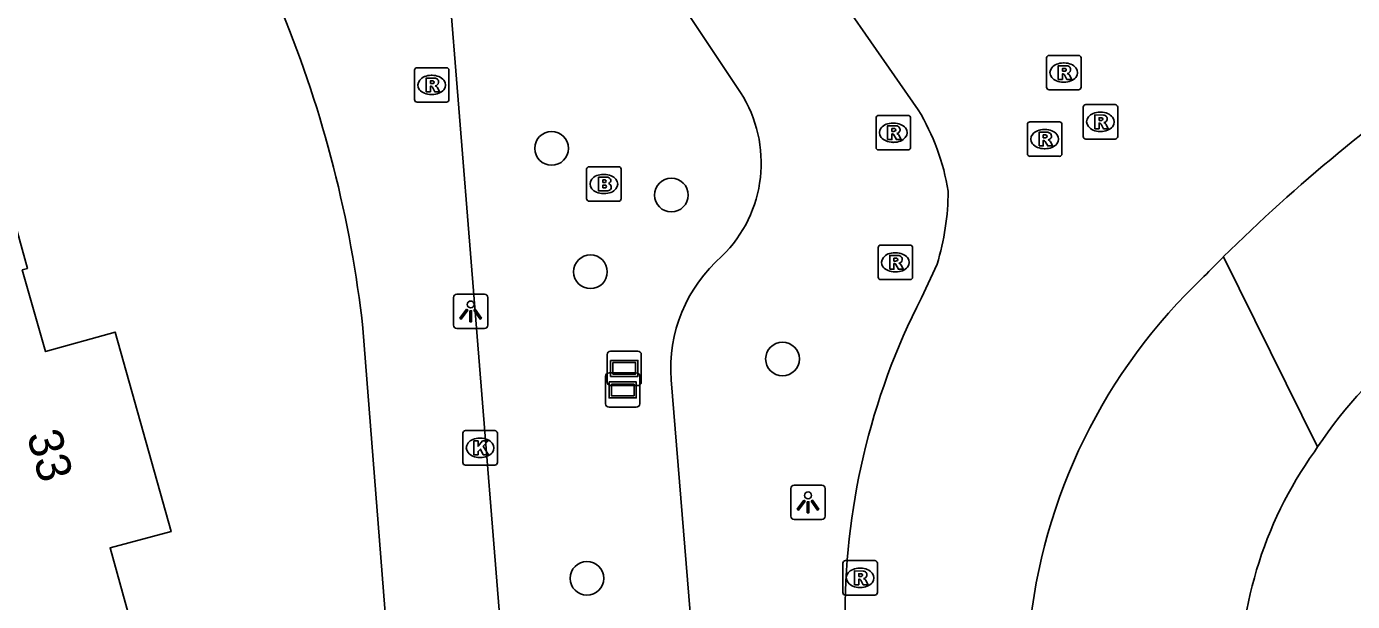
# Model space of a CAD drawing. Extents: x 157793 to 159380, y 380882 to 382313.
# Drawn here: x 158192.17 to 158230.61, y 381421.49 to 381438.18 of the extents above; entities that cross this region are included whole.
import ezdxf

# ---------------------------------------------------------------- set-up
doc = ezdxf.new("R2010")
doc.units = 0
for name, color, linetype in [('IMGEO_Boom', 7, 'Continuous'), ('IMGEO_Brandkraan', 7, 'Continuous'), ('IMGEO_Kolk', 7, 'Continuous'), ('IMGEO_Lichtpunt', 7, 'Continuous'), ('IMGEO_Pand', 7, 'Continuous'), ('IMGEO_Pand_nummerreeks', 7, 'Continuous'), ('IMGEO_Rijbaan_lokaal_open', 7, 'Continuous'), ('IMGEO_Rioolput', 7, 'Continuous'), ('IMGEO_Verklikker', 7, 'Continuous'), ('IMGEO_Voetpad_open', 7, 'Continuous')]:
    doc.layers.add(name, color=color, linetype=linetype)

msp = doc.modelspace()

# ---------------------------------------------------------------- linework, layer by layer
at = {"layer": 'IMGEO_Boom'}
for centre in [(158207.39, 381434.647), (158210.863, 381433.291), (158208.517, 381431.065), (158214.086, 381428.534), (158208.415, 381422.167)]:
    msp.add_circle(centre, 0.489, dxfattribs=at)
at = {"layer": 'IMGEO_Brandkraan'}
for p, q in [((158208.405, 381433.187), (158208.405, 381434.039)), ((158208.48, 381434.113), (158209.332, 381434.113)), ((158209.406, 381434.039), (158209.406, 381433.187)), ((158208.893, 381433.893), (158208.918, 381433.893)), ((158208.916, 381433.333), (158208.891, 381433.333)), ((158209.332, 381433.113), (158208.48, 381433.113))]:
    msp.add_line(p, q, dxfattribs=at)
for points in [[(158208.405, 381433.187), (158208.405, 381434.039)], [(158208.48, 381434.113), (158209.332, 381434.113)], [(158209.406, 381434.039), (158209.406, 381433.187)], [(158208.753, 381433.813), (158208.753, 381433.413), (158208.966, 381433.413)], [(158208.984, 381433.813), (158208.753, 381433.813)], [(158208.932, 381433.732), (158208.878, 381433.732), (158208.878, 381433.656)], [(158208.878, 381433.656), (158208.931, 381433.656)], [(158208.94, 381433.58), (158208.878, 381433.58), (158208.878, 381433.499)], [(158208.878, 381433.499), (158208.94, 381433.499)], [(158209.332, 381433.113), (158208.48, 381433.113)]]:
    msp.add_lwpolyline(points, dxfattribs=at)
for centre, radius, start, end in [((158208.482, 381434.037), 0.0765, 91.552, 178.448), ((158208.482, 381434.037), 0.0765, 91.552, 178.448), ((158209.33, 381434.037), 0.0765, 1.552, 88.448), ((158209.33, 381434.037), 0.0765, 1.552, 88.448), ((158208.933, 381433.694), 0.0379, 267.8285, 90.9355), ((158208.988, 381433.668), 0.145, 59.4692, 91.5367), ((158209.013, 381433.715), 0.0922, 285.5137, 58.1501), ((158209.018, 381433.523), 0.105, 301.3115, 78.989), ((158208.941, 381433.539), 0.0404, 269.8759, 90.5077), ((158208.972, 381433.664), 0.251, 268.6676, 293.5347), ((158208.482, 381433.189), 0.0765, 181.552, 268.448), ((158208.482, 381433.189), 0.0765, 181.552, 268.448), ((158209.33, 381433.189), 0.0765, 271.552, 358.448), ((158209.33, 381433.189), 0.0765, 271.552, 358.448)]:
    msp.add_arc(centre, radius, start, end, dxfattribs=at)
for centre, major_axis, ratio, start_param, end_param in [((158208.892, 381433.613), (-0.387, 0.002), 0.722429, 4.712389, 7.853982), ((158208.917, 381433.613), (-0.39, 0.002), 0.717154, 1.570796, 4.712389)]:
    msp.add_ellipse(centre, major_axis=major_axis, ratio=ratio, start_param=start_param, end_param=end_param, dxfattribs=at)
at = {"layer": 'IMGEO_Kolk'}
for p, q in [((158204.817, 381425.528), (158204.817, 381426.38)), ((158204.892, 381426.454), (158205.744, 381426.454)), ((158205.818, 381426.38), (158205.818, 381425.528)), ((158205.305, 381426.234), (158205.33, 381426.234)), ((158205.328, 381425.674), (158205.303, 381425.674)), ((158205.744, 381425.454), (158204.892, 381425.454))]:
    msp.add_line(p, q, dxfattribs=at)
for points in [[(158204.817, 381425.528), (158204.817, 381426.38)], [(158204.892, 381426.454), (158205.744, 381426.454)], [(158205.818, 381426.38), (158205.818, 381425.528)], [(158205.138, 381426.154), (158205.261, 381426.154), (158205.261, 381426.003), (158205.391, 381426.154), (158205.555, 381426.154), (158205.409, 381426.003), (158205.562, 381425.754), (158205.41, 381425.754), (158205.325, 381425.918), (158205.261, 381425.851), (158205.261, 381425.754), (158205.138, 381425.754), (158205.138, 381426.154)], [(158205.744, 381425.454), (158204.892, 381425.454)]]:
    msp.add_lwpolyline(points, dxfattribs=at)
for centre, start, end in [((158204.894, 381426.378), 91.552, 178.448), ((158204.894, 381426.378), 91.552, 178.448), ((158205.742, 381426.378), 1.552, 88.448), ((158205.742, 381426.378), 1.552, 88.448), ((158204.894, 381425.53), 181.552, 268.448), ((158204.894, 381425.53), 181.552, 268.448), ((158205.742, 381425.53), 271.552, 358.448), ((158205.742, 381425.53), 271.552, 358.448)]:
    msp.add_arc(centre, 0.0765, start, end, dxfattribs=at)
for centre, major_axis, ratio, start_param, end_param in [((158205.304, 381425.954), (-0.387, 0.002), 0.722429, 4.712389, 7.853982), ((158205.329, 381425.954), (-0.39, 0.002), 0.717154, 1.570796, 4.712389)]:
    msp.add_ellipse(centre, major_axis=major_axis, ratio=ratio, start_param=start_param, end_param=end_param, dxfattribs=at)
at = {"layer": 'IMGEO_Lichtpunt'}
for p, q in [((158204.547, 381430.319), (158204.547, 381429.512)), ((158204.547, 381430.319), (158204.547, 381429.512)), ((158205.449, 381430.414), (158204.641, 381430.414)), ((158205.449, 381430.414), (158204.641, 381430.414)), ((158205.543, 381429.512), (158205.543, 381430.319)), ((158205.543, 381429.512), (158205.543, 381430.319)), ((158204.641, 381429.418), (158205.449, 381429.418)), ((158204.641, 381429.418), (158205.449, 381429.418)), ((158214.327, 381424.776), (158214.327, 381423.969)), ((158214.327, 381424.776), (158214.327, 381423.969)), ((158215.229, 381424.871), (158214.421, 381424.871)), ((158215.229, 381424.871), (158214.421, 381424.871)), ((158215.323, 381423.969), (158215.323, 381424.776)), ((158215.323, 381423.969), (158215.323, 381424.776)), ((158214.421, 381423.875), (158215.229, 381423.875)), ((158214.421, 381423.875), (158215.229, 381423.875))]:
    msp.add_line(p, q, dxfattribs=at)
for points in [[(158204.921, 381429.983), (158204.96, 381429.955), (158204.772, 381429.693), (158204.734, 381429.72), (158204.921, 381429.983)], [(158205.023, 381429.935), (158205.07, 381429.935), (158205.07, 381429.613), (158205.023, 381429.613), (158205.023, 381429.935)], [(158205.133, 381429.955), (158205.171, 381429.982), (158205.358, 381429.72), (158205.319, 381429.692), (158205.133, 381429.955)], [(158214.701, 381424.44), (158214.74, 381424.412), (158214.552, 381424.15), (158214.514, 381424.177), (158214.701, 381424.44)], [(158214.803, 381424.392), (158214.85, 381424.392), (158214.85, 381424.07), (158214.803, 381424.07), (158214.803, 381424.392)], [(158214.913, 381424.412), (158214.951, 381424.439), (158215.138, 381424.177), (158215.099, 381424.149), (158214.913, 381424.412)]]:
    msp.add_lwpolyline(points, dxfattribs=at)
for centre in [(158205.046, 381430.117), (158214.826, 381424.574)]:
    msp.add_circle(centre, 0.0994, dxfattribs=at)
for centre, start, end in [((158204.641, 381430.319), 90, 180), ((158204.641, 381430.319), 90, 180), ((158205.449, 381430.319), 0, 90), ((158205.449, 381430.319), 0, 90), ((158204.641, 381429.512), 180, 270), ((158204.641, 381429.512), 180, 270), ((158205.449, 381429.512), 270, 0), ((158205.449, 381429.512), 270, 360), ((158214.421, 381424.776), 90, 180), ((158214.421, 381424.776), 90, 180), ((158215.229, 381424.776), 0, 90), ((158215.229, 381424.776), 0, 90), ((158214.421, 381423.969), 180, 270), ((158214.421, 381423.969), 180, 270), ((158215.229, 381423.969), 270, 0), ((158215.229, 381423.969), 270, 360)]:
    msp.add_arc(centre, 0.0946, start, end, dxfattribs=at)
at = {"layer": 'IMGEO_Pand'}
msp.add_lwpolyline([(158190.228, 381435.75), (158190.873, 381435.931), (158192.195, 381431.163), (158192.041, 381431.12), (158192.719, 381428.751), (158194.735, 381429.314), (158196.364, 381423.526), (158194.591, 381423.048), (158195.786, 381418.708), (158193.237, 381417.99), (158193.644, 381416.52), (158190.816, 381415.733), (158188.828, 381415.18), (158186.44, 381414.515), (158185.227, 381418.828), (158187.828, 381419.559), (158186.605, 381423.911), (158184.004, 381423.18), (158182.803, 381427.451), (158176.169, 381425.544), (158174.534, 381431.231), (158176.887, 381431.907), (158176.859, 381432.003)], dxfattribs=at)
at = {"layer": 'IMGEO_Rijbaan_lokaal_open'}
for points in [[(158215.433, 381439.703), (158215.581, 381439.425), (158215.957, 381438.722), (158218.021, 381435.763)], [(158218.565, 381431.286), (158218.113, 381430.312)]]:
    msp.add_lwpolyline(points, dxfattribs=at)
for centre, radius, start, end in [((158261.986, 381396.021), 49.918, 124.4034, 134.7121), ((158212.439, 381432.368), 6.533, 9.1579, 31.3076), ((158211.641, 381433.429), 7.248, 342.8032, 359.8343), ((158266.559, 381391.52), 56.333, 134.7965, 135.6092), ((158237.564, 381419), 16.403, 133.3507, 174.5233), ((158236.122, 381421.115), 20.221, 152.9463, 180.722)]:
    msp.add_arc(centre, radius, start, end, dxfattribs=at)
at = {"layer": 'IMGEO_Rioolput'}
for p, q in [((158221.741, 381436.42), (158221.741, 381437.272)), ((158221.816, 381437.346), (158222.668, 381437.346)), ((158222.229, 381437.126), (158222.254, 381437.126)), ((158222.742, 381437.272), (158222.742, 381436.42)), ((158203.414, 381436.062), (158203.414, 381436.914)), ((158203.489, 381436.988), (158204.341, 381436.988)), ((158203.902, 381436.768), (158203.927, 381436.768)), ((158204.415, 381436.914), (158204.415, 381436.062)), ((158222.668, 381436.346), (158221.816, 381436.346)), ((158222.252, 381436.566), (158222.227, 381436.566)), ((158204.341, 381435.988), (158203.489, 381435.988)), ((158203.925, 381436.208), (158203.9, 381436.208)), ((158222.877, 381435.917), (158223.729, 381435.917)), ((158216.797, 381434.676), (158216.797, 381435.528)), ((158216.872, 381435.602), (158217.724, 381435.602)), ((158217.798, 381435.528), (158217.798, 381434.676)), ((158222.802, 381434.991), (158222.802, 381435.843)), ((158223.29, 381435.697), (158223.315, 381435.697)), ((158223.803, 381435.843), (158223.803, 381434.991)), ((158217.285, 381435.382), (158217.31, 381435.382)), ((158221.186, 381434.49), (158221.186, 381435.342)), ((158221.261, 381435.416), (158222.113, 381435.416)), ((158221.674, 381435.196), (158221.699, 381435.196)), ((158222.187, 381435.342), (158222.187, 381434.49)), ((158223.313, 381435.137), (158223.288, 381435.137)), ((158217.308, 381434.822), (158217.283, 381434.822)), ((158223.729, 381434.917), (158222.877, 381434.917)), ((158217.724, 381434.602), (158216.872, 381434.602)), ((158222.113, 381434.416), (158221.261, 381434.416)), ((158221.697, 381434.636), (158221.672, 381434.636)), ((158216.857, 381430.913), (158216.857, 381431.765)), ((158216.932, 381431.839), (158217.784, 381431.839)), ((158217.858, 381431.765), (158217.858, 381430.913)), ((158217.345, 381431.619), (158217.37, 381431.619)), ((158217.368, 381431.059), (158217.343, 381431.059)), ((158217.784, 381430.839), (158216.932, 381430.839)), ((158215.835, 381421.755), (158215.835, 381422.607)), ((158215.91, 381422.681), (158216.762, 381422.681)), ((158216.323, 381422.461), (158216.348, 381422.461)), ((158216.836, 381422.607), (158216.836, 381421.755)), ((158216.762, 381421.681), (158215.91, 381421.681)), ((158216.346, 381421.901), (158216.321, 381421.901))]:
    msp.add_line(p, q, dxfattribs=at)
for points in [[(158221.741, 381436.42), (158221.741, 381437.272)], [(158221.816, 381437.346), (158222.668, 381437.346)], [(158222.33, 381437.044), (158222.078, 381437.046), (158222.078, 381436.646)], [(158222.742, 381437.272), (158222.742, 381436.42)], [(158203.414, 381436.062), (158203.414, 381436.914)], [(158203.489, 381436.988), (158204.341, 381436.988)], [(158204.003, 381436.686), (158203.751, 381436.688), (158203.751, 381436.288)], [(158204.415, 381436.914), (158204.415, 381436.062)], [(158222.078, 381436.646), (158222.202, 381436.646), (158222.202, 381436.808), (158222.213, 381436.808)], [(158222.256, 381436.965), (158222.202, 381436.965), (158222.202, 381436.884)], [(158222.202, 381436.884), (158222.254, 381436.884)], [(158222.26, 381436.779), (158222.331, 381436.646), (158222.471, 381436.646), (158222.406, 381436.772)], [(158203.751, 381436.288), (158203.875, 381436.288), (158203.875, 381436.45), (158203.886, 381436.45)], [(158203.929, 381436.607), (158203.875, 381436.607), (158203.875, 381436.526)], [(158203.875, 381436.526), (158203.927, 381436.526)], [(158203.933, 381436.421), (158204.004, 381436.288), (158204.144, 381436.288), (158204.079, 381436.414)], [(158222.668, 381436.346), (158221.816, 381436.346)], [(158204.341, 381435.988), (158203.489, 381435.988)], [(158222.877, 381435.917), (158223.729, 381435.917)], [(158216.797, 381434.676), (158216.797, 381435.528)], [(158216.872, 381435.602), (158217.724, 381435.602)], [(158217.798, 381435.528), (158217.798, 381434.676)], [(158222.802, 381434.991), (158222.802, 381435.843)], [(158223.391, 381435.615), (158223.139, 381435.617), (158223.139, 381435.217)], [(158223.317, 381435.536), (158223.263, 381435.536), (158223.263, 381435.455)], [(158223.803, 381435.843), (158223.803, 381434.991)], [(158217.386, 381435.3), (158217.134, 381435.302), (158217.134, 381434.902)], [(158217.312, 381435.221), (158217.258, 381435.221), (158217.258, 381435.14)], [(158217.258, 381435.14), (158217.31, 381435.14)], [(158221.186, 381434.49), (158221.186, 381435.342)], [(158221.261, 381435.416), (158222.113, 381435.416)], [(158222.187, 381435.342), (158222.187, 381434.49)], [(158223.139, 381435.217), (158223.263, 381435.217), (158223.263, 381435.379), (158223.274, 381435.379)], [(158223.263, 381435.455), (158223.315, 381435.455)], [(158223.321, 381435.35), (158223.392, 381435.217), (158223.532, 381435.217), (158223.467, 381435.343)], [(158217.134, 381434.902), (158217.258, 381434.902), (158217.258, 381435.064), (158217.269, 381435.064)], [(158217.316, 381435.035), (158217.387, 381434.902), (158217.527, 381434.902), (158217.462, 381435.028)], [(158221.775, 381435.114), (158221.523, 381435.116), (158221.523, 381434.716)], [(158221.523, 381434.716), (158221.647, 381434.716), (158221.647, 381434.878), (158221.658, 381434.878)], [(158221.701, 381435.035), (158221.647, 381435.035), (158221.647, 381434.954)], [(158221.647, 381434.954), (158221.699, 381434.954)], [(158221.705, 381434.849), (158221.776, 381434.716), (158221.916, 381434.716), (158221.851, 381434.842)], [(158223.729, 381434.917), (158222.877, 381434.917)], [(158217.724, 381434.602), (158216.872, 381434.602)], [(158222.113, 381434.416), (158221.261, 381434.416)], [(158216.857, 381430.913), (158216.857, 381431.765)], [(158216.932, 381431.839), (158217.784, 381431.839)], [(158217.858, 381431.765), (158217.858, 381430.913)], [(158217.446, 381431.537), (158217.194, 381431.539), (158217.194, 381431.139)], [(158217.194, 381431.139), (158217.318, 381431.139), (158217.318, 381431.301), (158217.329, 381431.301)], [(158217.372, 381431.458), (158217.318, 381431.458), (158217.318, 381431.377)], [(158217.318, 381431.377), (158217.37, 381431.377)], [(158217.376, 381431.272), (158217.447, 381431.139), (158217.587, 381431.139), (158217.522, 381431.265)], [(158217.784, 381430.839), (158216.932, 381430.839)], [(158215.835, 381421.755), (158215.835, 381422.607)], [(158215.91, 381422.681), (158216.762, 381422.681)], [(158216.836, 381422.607), (158216.836, 381421.755)], [(158216.424, 381422.379), (158216.172, 381422.381), (158216.172, 381421.981)], [(158216.172, 381421.981), (158216.296, 381421.981), (158216.296, 381422.143), (158216.307, 381422.143)], [(158216.35, 381422.3), (158216.296, 381422.3), (158216.296, 381422.219)], [(158216.296, 381422.219), (158216.348, 381422.219)], [(158216.354, 381422.114), (158216.425, 381421.981), (158216.565, 381421.981), (158216.5, 381422.107)], [(158216.762, 381421.681), (158215.91, 381421.681)]]:
    msp.add_lwpolyline(points, dxfattribs=at)
for centre, radius, start, end in [((158221.818, 381437.27), 0.0765, 91.552, 178.448), ((158221.818, 381437.27), 0.0765, 91.552, 178.448), ((158222.329, 381436.934), 0.109, 350.3612, 89.416), ((158222.666, 381437.27), 0.0765, 1.552, 88.448), ((158222.666, 381437.27), 0.0765, 1.552, 88.448), ((158203.491, 381436.912), 0.0765, 91.552, 178.448), ((158203.491, 381436.912), 0.0765, 91.552, 178.448), ((158204.002, 381436.576), 0.109, 350.3612, 89.416), ((158204.339, 381436.912), 0.0765, 1.552, 88.448), ((158204.339, 381436.912), 0.0765, 1.552, 88.448), ((158222.212, 381436.755), 0.0533, 26.0293, 88.6989), ((158222.238, 381437.073), 0.19, 274.7715, 282.9687), ((158222.262, 381436.869), 0.0964, 77.0061, 93.1865), ((158222.276, 381436.926), 0.0378, 276.6634, 79.6772), ((158222.327, 381436.934), 0.112, 277.5842, 350.9817), ((158222.311, 381436.719), 0.108, 29.5134, 73.7905), ((158203.885, 381436.397), 0.0533, 26.0293, 88.6989), ((158203.911, 381436.715), 0.19, 274.7715, 282.9687), ((158203.935, 381436.511), 0.0964, 77.0061, 93.1865), ((158203.949, 381436.568), 0.0378, 276.6634, 79.6772), ((158204, 381436.576), 0.112, 277.5842, 350.9817), ((158203.984, 381436.361), 0.108, 29.5134, 73.7905), ((158221.818, 381436.422), 0.0765, 181.552, 268.448), ((158221.818, 381436.422), 0.0765, 181.552, 268.448), ((158222.666, 381436.422), 0.0765, 271.552, 358.448), ((158222.666, 381436.422), 0.0765, 271.552, 358.448), ((158203.491, 381436.064), 0.0765, 181.552, 268.448), ((158203.491, 381436.064), 0.0765, 181.552, 268.448), ((158204.339, 381436.064), 0.0765, 271.552, 358.448), ((158204.339, 381436.064), 0.0765, 271.552, 358.448), ((158222.879, 381435.841), 0.0765, 91.552, 178.448), ((158222.879, 381435.841), 0.0765, 91.552, 178.448), ((158223.727, 381435.841), 0.0765, 1.552, 88.448), ((158223.727, 381435.841), 0.0765, 1.552, 88.448), ((158216.874, 381435.526), 0.0765, 91.552, 178.448), ((158216.874, 381435.526), 0.0765, 91.552, 178.448), ((158217.722, 381435.526), 0.0765, 1.552, 88.448), ((158217.722, 381435.526), 0.0765, 1.552, 88.448), ((158223.323, 381435.44), 0.0964, 77.0061, 93.1865), ((158223.337, 381435.497), 0.0378, 276.6634, 79.6772), ((158223.39, 381435.505), 0.109, 350.3612, 89.416), ((158217.294, 381435.329), 0.19, 274.7715, 282.9687), ((158217.318, 381435.125), 0.0964, 77.0061, 93.1865), ((158217.332, 381435.182), 0.0378, 276.6634, 79.6772), ((158217.385, 381435.19), 0.109, 350.3612, 89.416), ((158217.383, 381435.19), 0.112, 277.5842, 350.9817), ((158221.263, 381435.34), 0.0765, 91.552, 178.448), ((158221.263, 381435.34), 0.0765, 91.552, 178.448), ((158222.111, 381435.34), 0.0765, 1.552, 88.448), ((158222.111, 381435.34), 0.0765, 1.552, 88.448), ((158223.273, 381435.326), 0.0533, 26.0293, 88.6989), ((158223.299, 381435.644), 0.19, 274.7715, 282.9687), ((158223.388, 381435.505), 0.112, 277.5842, 350.9817), ((158223.372, 381435.29), 0.108, 29.5134, 73.7905), ((158217.268, 381435.011), 0.0533, 26.0293, 88.6989), ((158217.367, 381434.975), 0.108, 29.5134, 73.7905), ((158221.657, 381434.825), 0.0533, 26.0293, 88.6989), ((158221.683, 381435.143), 0.19, 274.7715, 282.9687), ((158221.707, 381434.939), 0.0964, 77.0061, 93.1865), ((158221.721, 381434.996), 0.0378, 276.6634, 79.6772), ((158221.774, 381435.004), 0.109, 350.3612, 89.416), ((158221.772, 381435.004), 0.112, 277.5842, 350.9817), ((158221.756, 381434.789), 0.108, 29.5134, 73.7905), ((158222.879, 381434.993), 0.0765, 181.552, 268.448), ((158222.879, 381434.993), 0.0765, 181.552, 268.448), ((158223.727, 381434.993), 0.0765, 271.552, 358.448), ((158223.727, 381434.993), 0.0765, 271.552, 358.448), ((158216.874, 381434.678), 0.0765, 181.552, 268.448), ((158216.874, 381434.678), 0.0765, 181.552, 268.448), ((158217.722, 381434.678), 0.0765, 271.552, 358.448), ((158217.722, 381434.678), 0.0765, 271.552, 358.448), ((158221.263, 381434.492), 0.0765, 181.552, 268.448), ((158221.263, 381434.492), 0.0765, 181.552, 268.448), ((158222.111, 381434.492), 0.0765, 271.552, 358.448), ((158222.111, 381434.492), 0.0765, 271.552, 358.448), ((158216.934, 381431.763), 0.0765, 91.552, 178.448), ((158216.934, 381431.763), 0.0765, 91.552, 178.448), ((158217.782, 381431.763), 0.0765, 1.552, 88.448), ((158217.782, 381431.763), 0.0765, 1.552, 88.448), ((158217.328, 381431.248), 0.0533, 26.0293, 88.6989), ((158217.354, 381431.566), 0.19, 274.7715, 282.9687), ((158217.378, 381431.362), 0.0964, 77.0061, 93.1865), ((158217.392, 381431.419), 0.0378, 276.6634, 79.6772), ((158217.445, 381431.427), 0.109, 350.3612, 89.416), ((158217.443, 381431.427), 0.112, 277.5842, 350.9817), ((158217.427, 381431.212), 0.108, 29.5134, 73.7905), ((158216.934, 381430.915), 0.0765, 181.552, 268.448), ((158216.934, 381430.915), 0.0765, 181.552, 268.448), ((158217.782, 381430.915), 0.0765, 271.552, 358.448), ((158217.782, 381430.915), 0.0765, 271.552, 358.448), ((158215.912, 381422.605), 0.0765, 91.552, 178.448), ((158215.912, 381422.605), 0.0765, 91.552, 178.448), ((158216.76, 381422.605), 0.0765, 1.552, 88.448), ((158216.76, 381422.605), 0.0765, 1.552, 88.448), ((158216.306, 381422.09), 0.0533, 26.0293, 88.6989), ((158216.332, 381422.408), 0.19, 274.7715, 282.9687), ((158216.356, 381422.204), 0.0964, 77.0061, 93.1865), ((158216.37, 381422.261), 0.0378, 276.6634, 79.6772), ((158216.423, 381422.269), 0.109, 350.3612, 89.416), ((158216.421, 381422.269), 0.112, 277.5842, 350.9817), ((158216.405, 381422.054), 0.108, 29.5134, 73.7905), ((158215.912, 381421.757), 0.0765, 181.552, 268.448), ((158215.912, 381421.757), 0.0765, 181.552, 268.448), ((158216.76, 381421.757), 0.0765, 271.552, 358.448), ((158216.76, 381421.757), 0.0765, 271.552, 358.448)]:
    msp.add_arc(centre, radius, start, end, dxfattribs=at)
for centre, major_axis, ratio, start_param, end_param in [((158222.228, 381436.846), (-0.387, 0.002), 0.722429, 4.712389, 7.853982), ((158222.253, 381436.846), (-0.39, 0.002), 0.717154, 1.570796, 4.712389), ((158203.901, 381436.488), (-0.387, 0.002), 0.722429, 4.712389, 7.853982), ((158203.926, 381436.488), (-0.39, 0.002), 0.717154, 1.570796, 4.712389), ((158223.289, 381435.417), (-0.387, 0.002), 0.722429, 4.712389, 7.853982), ((158223.314, 381435.417), (-0.39, 0.002), 0.717154, 1.570796, 4.712389), ((158217.284, 381435.102), (-0.387, 0.002), 0.722429, 4.712389, 7.853982), ((158217.309, 381435.102), (-0.39, 0.002), 0.717154, 1.570796, 4.712389), ((158221.673, 381434.916), (-0.387, 0.002), 0.722429, 4.712389, 7.853982), ((158221.698, 381434.916), (-0.39, 0.002), 0.717154, 1.570796, 4.712389), ((158217.344, 381431.339), (-0.387, 0.002), 0.722429, 4.712389, 7.853982), ((158217.369, 381431.339), (-0.39, 0.002), 0.717154, 1.570796, 4.712389), ((158216.322, 381422.181), (-0.387, 0.002), 0.722429, 4.712389, 7.853982), ((158216.347, 381422.181), (-0.39, 0.002), 0.717154, 1.570796, 4.712389)]:
    msp.add_ellipse(centre, major_axis=major_axis, ratio=ratio, start_param=start_param, end_param=end_param, dxfattribs=at)
at = {"layer": 'IMGEO_Verklikker'}
for p, q in [((158209.002, 381427.861), (158209.002, 381428.661)), ((158209.002, 381428.661), (158209.002, 381427.861)), ((158209.102, 381428.761), (158209.892, 381428.761)), ((158209.892, 381428.761), (158209.102, 381428.761)), ((158209.992, 381428.661), (158209.992, 381427.861)), ((158209.992, 381427.861), (158209.992, 381428.661)), ((158208.957, 381427.234), (158208.957, 381428.034)), ((158208.957, 381428.034), (158208.957, 381427.234)), ((158209.057, 381428.134), (158209.847, 381428.134)), ((158209.847, 381428.134), (158209.057, 381428.134)), ((158209.947, 381428.034), (158209.947, 381427.234)), ((158209.947, 381427.234), (158209.947, 381428.034)), ((158209.892, 381427.761), (158209.102, 381427.761)), ((158209.102, 381427.761), (158209.892, 381427.761)), ((158209.847, 381427.134), (158209.057, 381427.134)), ((158209.057, 381427.134), (158209.847, 381427.134))]:
    msp.add_line(p, q, dxfattribs=at)
for points in [[(158209.103, 381428.493), (158209.891, 381428.493), (158209.891, 381428.029), (158209.103, 381428.029), (158209.103, 381428.493)], [(158209.168, 381428.428), (158209.168, 381428.094), (158209.826, 381428.094), (158209.826, 381428.428), (158209.168, 381428.428)], [(158209.058, 381427.866), (158209.846, 381427.866), (158209.846, 381427.402), (158209.058, 381427.402), (158209.058, 381427.866)], [(158209.123, 381427.801), (158209.123, 381427.467), (158209.781, 381427.467), (158209.781, 381427.801), (158209.123, 381427.801)]]:
    msp.add_lwpolyline(points, dxfattribs=at)
for centre, start, end in [((158209.102, 381428.661), 90, 180), ((158209.102, 381428.661), 90, 180), ((158209.892, 381428.661), 0, 90), ((158209.892, 381428.661), 360, 90), ((158209.057, 381428.034), 90, 180), ((158209.057, 381428.034), 90, 180), ((158209.102, 381427.861), 180, 270), ((158209.102, 381427.861), 180, 270), ((158209.847, 381428.034), 0, 90), ((158209.847, 381428.034), 360, 90), ((158209.892, 381427.861), 270, 0), ((158209.892, 381427.861), 270, 0), ((158209.057, 381427.234), 180, 270), ((158209.057, 381427.234), 180, 270), ((158209.847, 381427.234), 270, 0), ((158209.847, 381427.234), 270, 0)]:
    msp.add_arc(centre, 0.1, start, end, dxfattribs=at)
at = {"layer": 'IMGEO_Voetpad_open'}
for points in [[(158212.863, 381436.273), (158209.685, 381441.047)], [(158204.381, 381439.799), (158205.057, 381431.35), (158206.108, 381418.23), (158211.612, 381418.687), (158210.856, 381427.931)], [(158226.867, 381431.495), (158229.597, 381425.98)], [(158200.589, 381322.782), (158204.145, 381323.053), (158210.221, 381323.515), (158205.204, 381387.515), (158201.918, 381429.43)], [(158229.597, 381425.98), (158229.507, 381425.843)]]:
    msp.add_lwpolyline(points, dxfattribs=at)
for centre, radius, start, end in [((158167.948, 381425.65), 34.18, 6.3497, 22.2972), ((158209.679, 381434.221), 3.788, 314.3763, 32.7954), ((158215.156, 381428.258), 4.312, 130.9766, 184.3548), ((158240.437, 381418.737), 13.037, 127.5352, 146.25), ((158239.029, 381419.071), 11.685, 144.5802, 182.1961)]:
    msp.add_arc(centre, radius, start, end, dxfattribs=at)

# ---------------------------------------------------------------- texts
at = {"layer": 'IMGEO_Pand_nummerreeks'}
msp.add_text('33', height=1, rotation=285.7218, dxfattribs=at).set_placement((158192.168, 381426.326))

doc.saveas('drawing.dxf')
